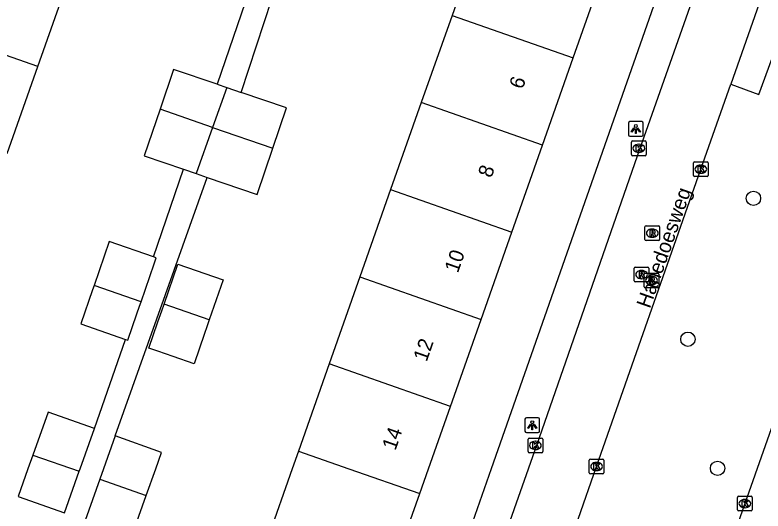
# Model space of a CAD drawing. Extents: x 163268 to 164360, y 381529 to 382285.
# Drawn here: x 163679.2 to 163730.1, y 381747.1 to 381780.9 of the extents above; entities that cross this region are included whole.
import ezdxf

# ---------------------------------------------------------------- set-up
doc = ezdxf.new("R2010")
doc.units = 0
for name, color, linetype in [('IMGEO_Boom', 7, 'Continuous'), ('IMGEO_Groenvoorziening', 7, 'Continuous'), ('IMGEO_Kolk', 7, 'Continuous'), ('IMGEO_Lichtpunt', 7, 'Continuous'), ('IMGEO_Openbare_ruimte_label', 7, 'Continuous'), ('IMGEO_Pand', 7, 'Continuous'), ('IMGEO_Pand_nummerreeks', 7, 'Continuous'), ('IMGEO_Rijbaan_lokaal_open', 7, 'Continuous'), ('IMGEO_Rioolput', 7, 'Continuous'), ('IMGEO_Voetpad_open', 7, 'Continuous')]:
    doc.layers.add(name, color=color, linetype=linetype)

msp = doc.modelspace()

# ---------------------------------------------------------------- linework, layer by layer
at = {"layer": 'IMGEO_Boom'}
for centre in [(163729.447, 381768.415), (163724.985, 381758.819), (163727.003, 381750.03)]:
    msp.add_circle(centre, 0.489, dxfattribs=at)
at = {"layer": 'IMGEO_Groenvoorziening'}
msp.add_lwpolyline([(163727.899, 381776.195), (163729.811, 381775.491), (163736.273, 381793.145), (163742.139, 381791.015), (163736.183, 381774.101), (163737.935, 381773.39)], dxfattribs=at)
at = {"layer": 'IMGEO_Kolk'}
for p, q in [((163721.219, 381772.317), (163722.071, 381772.317)), ((163721.144, 381771.391), (163721.144, 381772.243)), ((163721.632, 381772.097), (163721.657, 381772.097)), ((163722.145, 381772.243), (163722.145, 381771.391)), ((163722.071, 381771.317), (163721.219, 381771.317)), ((163721.655, 381771.537), (163721.63, 381771.537)), ((163725.364, 381769.969), (163725.364, 381770.821)), ((163725.439, 381770.895), (163726.291, 381770.895)), ((163726.365, 381770.821), (163726.365, 381769.969)), ((163725.852, 381770.675), (163725.877, 381770.675)), ((163726.291, 381769.895), (163725.439, 381769.895)), ((163725.875, 381770.115), (163725.85, 381770.115)), ((163714.097, 381751.165), (163714.097, 381752.017)), ((163714.172, 381752.091), (163715.024, 381752.091)), ((163715.098, 381752.017), (163715.098, 381751.165)), ((163714.585, 381751.871), (163714.61, 381751.871)), ((163715.024, 381751.091), (163714.172, 381751.091)), ((163714.608, 381751.311), (163714.583, 381751.311)), ((163718.264, 381749.728), (163718.264, 381750.58)), ((163718.339, 381750.654), (163719.191, 381750.654)), ((163718.752, 381750.434), (163718.777, 381750.434)), ((163719.265, 381750.58), (163719.265, 381749.728)), ((163718.775, 381749.874), (163718.75, 381749.874)), ((163719.191, 381749.654), (163718.339, 381749.654)), ((163728.362, 381747.199), (163728.362, 381748.051)), ((163728.437, 381748.125), (163729.289, 381748.125)), ((163728.85, 381747.905), (163728.875, 381747.905)), ((163729.363, 381748.051), (163729.363, 381747.199)), ((163728.873, 381747.345), (163728.848, 381747.345)), ((163729.289, 381747.125), (163728.437, 381747.125))]:
    msp.add_line(p, q, dxfattribs=at)
for points in [[(163721.219, 381772.317), (163722.071, 381772.317)], [(163721.144, 381771.391), (163721.144, 381772.243)], [(163721.465, 381772.017), (163721.588, 381772.017), (163721.588, 381771.866), (163721.718, 381772.017), (163721.882, 381772.017), (163721.736, 381771.866), (163721.889, 381771.617), (163721.737, 381771.617), (163721.652, 381771.781), (163721.588, 381771.714), (163721.588, 381771.617), (163721.465, 381771.617), (163721.465, 381772.017)], [(163722.145, 381772.243), (163722.145, 381771.391)], [(163722.071, 381771.317), (163721.219, 381771.317)], [(163725.364, 381769.969), (163725.364, 381770.821)], [(163725.439, 381770.895), (163726.291, 381770.895)], [(163726.365, 381770.821), (163726.365, 381769.969)], [(163725.685, 381770.595), (163725.808, 381770.595), (163725.808, 381770.444), (163725.938, 381770.595), (163726.102, 381770.595), (163725.956, 381770.444), (163726.109, 381770.195), (163725.957, 381770.195), (163725.872, 381770.359), (163725.808, 381770.292), (163725.808, 381770.195), (163725.685, 381770.195), (163725.685, 381770.595)], [(163726.291, 381769.895), (163725.439, 381769.895)], [(163714.097, 381751.165), (163714.097, 381752.017)], [(163714.172, 381752.091), (163715.024, 381752.091)], [(163715.098, 381752.017), (163715.098, 381751.165)], [(163714.418, 381751.791), (163714.541, 381751.791), (163714.541, 381751.64), (163714.671, 381751.791), (163714.835, 381751.791), (163714.689, 381751.64), (163714.842, 381751.391), (163714.69, 381751.391), (163714.605, 381751.555), (163714.541, 381751.488), (163714.541, 381751.391), (163714.418, 381751.391), (163714.418, 381751.791)], [(163715.024, 381751.091), (163714.172, 381751.091)], [(163718.264, 381749.728), (163718.264, 381750.58)], [(163718.339, 381750.654), (163719.191, 381750.654)], [(163718.585, 381750.354), (163718.708, 381750.354), (163718.708, 381750.203), (163718.838, 381750.354), (163719.002, 381750.354), (163718.856, 381750.203), (163719.009, 381749.954), (163718.857, 381749.954), (163718.772, 381750.118), (163718.708, 381750.051), (163718.708, 381749.954), (163718.585, 381749.954), (163718.585, 381750.354)], [(163719.265, 381750.58), (163719.265, 381749.728)], [(163719.191, 381749.654), (163718.339, 381749.654)], [(163728.362, 381747.199), (163728.362, 381748.051)], [(163728.437, 381748.125), (163729.289, 381748.125)], [(163728.683, 381747.825), (163728.806, 381747.825), (163728.806, 381747.674), (163728.936, 381747.825), (163729.1, 381747.825), (163728.954, 381747.674), (163729.107, 381747.425), (163728.955, 381747.425), (163728.87, 381747.589), (163728.806, 381747.522), (163728.806, 381747.425), (163728.683, 381747.425), (163728.683, 381747.825)], [(163729.363, 381748.051), (163729.363, 381747.199)], [(163729.289, 381747.125), (163728.437, 381747.125)]]:
    msp.add_lwpolyline(points, dxfattribs=at)
for centre, start, end in [((163721.221, 381772.241), 91.552, 178.448), ((163721.221, 381772.241), 91.552, 178.448), ((163722.069, 381772.241), 1.552, 88.448), ((163722.069, 381772.241), 1.552, 88.448), ((163721.221, 381771.393), 181.552, 268.448), ((163721.221, 381771.393), 181.552, 268.448), ((163722.069, 381771.393), 271.552, 358.448), ((163722.069, 381771.393), 271.552, 358.448), ((163725.441, 381770.819), 91.552, 178.448), ((163725.441, 381770.819), 91.552, 178.448), ((163726.289, 381770.819), 1.552, 88.448), ((163726.289, 381770.819), 1.552, 88.448), ((163725.441, 381769.971), 181.552, 268.448), ((163725.441, 381769.971), 181.552, 268.448), ((163726.289, 381769.971), 271.552, 358.448), ((163726.289, 381769.971), 271.552, 358.448), ((163714.174, 381752.015), 91.552, 178.448), ((163714.174, 381752.015), 91.552, 178.448), ((163715.022, 381752.015), 1.552, 88.448), ((163715.022, 381752.015), 1.552, 88.448), ((163714.174, 381751.167), 181.552, 268.448), ((163714.174, 381751.167), 181.552, 268.448), ((163715.022, 381751.167), 271.552, 358.448), ((163715.022, 381751.167), 271.552, 358.448), ((163718.341, 381750.578), 91.552, 178.448), ((163718.341, 381750.578), 91.552, 178.448), ((163719.189, 381750.578), 1.552, 88.448), ((163719.189, 381750.578), 1.552, 88.448), ((163718.341, 381749.73), 181.552, 268.448), ((163718.341, 381749.73), 181.552, 268.448), ((163719.189, 381749.73), 271.552, 358.448), ((163719.189, 381749.73), 271.552, 358.448), ((163728.439, 381748.049), 91.552, 178.448), ((163728.439, 381748.049), 91.552, 178.448), ((163729.287, 381748.049), 1.552, 88.448), ((163729.287, 381748.049), 1.552, 88.448), ((163728.439, 381747.201), 181.552, 268.448), ((163728.439, 381747.201), 181.552, 268.448), ((163729.287, 381747.201), 271.552, 358.448), ((163729.287, 381747.201), 271.552, 358.448)]:
    msp.add_arc(centre, 0.0765, start, end, dxfattribs=at)
for centre, major_axis, ratio, start_param, end_param in [((163721.631, 381771.817), (-0.387, 0.002), 0.722429, 4.712389, 7.853982), ((163721.656, 381771.817), (-0.39, 0.002), 0.717154, 1.570796, 4.712389), ((163725.851, 381770.395), (-0.387, 0.002), 0.722429, 4.712389, 7.853982), ((163725.876, 381770.395), (-0.39, 0.002), 0.717154, 1.570796, 4.712389), ((163714.584, 381751.591), (-0.387, 0.002), 0.722429, 4.712389, 7.853982), ((163714.609, 381751.591), (-0.39, 0.002), 0.717154, 1.570796, 4.712389), ((163718.751, 381750.154), (-0.387, 0.002), 0.722429, 4.712389, 7.853982), ((163718.776, 381750.154), (-0.39, 0.002), 0.717154, 1.570796, 4.712389), ((163728.849, 381747.625), (-0.387, 0.002), 0.722429, 4.712389, 7.853982), ((163728.874, 381747.625), (-0.39, 0.002), 0.717154, 1.570796, 4.712389)]:
    msp.add_ellipse(centre, major_axis=major_axis, ratio=ratio, start_param=start_param, end_param=end_param, dxfattribs=at)
at = {"layer": 'IMGEO_Lichtpunt'}
for p, q in [((163720.938, 381773.539), (163720.938, 381772.732)), ((163720.938, 381773.539), (163720.938, 381772.732)), ((163721.84, 381773.634), (163721.032, 381773.634)), ((163721.84, 381773.634), (163721.032, 381773.634)), ((163721.934, 381772.732), (163721.934, 381773.539)), ((163721.934, 381772.732), (163721.934, 381773.539)), ((163721.032, 381772.638), (163721.84, 381772.638)), ((163721.032, 381772.638), (163721.84, 381772.638)), ((163714.789, 381753.461), (163713.981, 381753.461)), ((163714.789, 381753.461), (163713.981, 381753.461)), ((163713.887, 381753.366), (163713.887, 381752.559)), ((163713.887, 381753.366), (163713.887, 381752.559)), ((163714.883, 381752.559), (163714.883, 381753.366)), ((163714.883, 381752.559), (163714.883, 381753.366)), ((163713.981, 381752.465), (163714.789, 381752.465)), ((163713.981, 381752.465), (163714.789, 381752.465))]:
    msp.add_line(p, q, dxfattribs=at)
for points in [[(163721.312, 381773.203), (163721.351, 381773.175), (163721.163, 381772.913), (163721.125, 381772.94), (163721.312, 381773.203)], [(163721.414, 381773.155), (163721.461, 381773.155), (163721.461, 381772.833), (163721.414, 381772.833), (163721.414, 381773.155)], [(163721.524, 381773.175), (163721.562, 381773.202), (163721.749, 381772.94), (163721.71, 381772.912), (163721.524, 381773.175)], [(163714.261, 381753.03), (163714.3, 381753.002), (163714.112, 381752.74), (163714.074, 381752.767), (163714.261, 381753.03)], [(163714.363, 381752.982), (163714.41, 381752.982), (163714.41, 381752.66), (163714.363, 381752.66), (163714.363, 381752.982)], [(163714.473, 381753.002), (163714.511, 381753.029), (163714.698, 381752.767), (163714.659, 381752.739), (163714.473, 381753.002)]]:
    msp.add_lwpolyline(points, dxfattribs=at)
for centre in [(163721.437, 381773.337), (163714.386, 381753.164)]:
    msp.add_circle(centre, 0.0994, dxfattribs=at)
for centre, start, end in [((163721.032, 381773.539), 90, 180), ((163721.032, 381773.539), 90, 180), ((163721.84, 381773.539), 0, 90), ((163721.84, 381773.539), 0, 90), ((163721.032, 381772.732), 180, 270), ((163721.032, 381772.732), 180, 270), ((163721.84, 381772.732), 270, 0), ((163721.84, 381772.732), 270, 360), ((163713.981, 381753.366), 90, 180), ((163713.981, 381753.366), 90, 180), ((163714.789, 381753.366), 0, 90), ((163714.789, 381753.366), 0, 90), ((163713.981, 381752.559), 180, 270), ((163713.981, 381752.559), 180, 270), ((163714.789, 381752.559), 270, 0), ((163714.789, 381752.559), 270, 360)]:
    msp.add_arc(centre, 0.0946, start, end, dxfattribs=at)
at = {"layer": 'IMGEO_Pand'}
for points in [[(163711.009, 381786.801), (163708.919, 381780.869)], [(163717.161, 381777.97), (163719.249, 381783.902)], [(163680.71, 381777.391), (163682.793, 381783.305)], [(163708.919, 381780.869), (163706.829, 381774.936)], [(163708.919, 381780.869), (163717.161, 381777.97)], [(163680.71, 381777.391), (163672.403, 381780.302)], [(163715.072, 381772.037), (163717.161, 381777.97)], [(163678.626, 381771.476), (163680.71, 381777.391)], [(163692.927, 381776.181), (163689.96, 381777.195), (163689.033, 381774.482)], [(163693.577, 381775.959), (163692.609, 381773.229)], [(163692.927, 381776.181), (163693.577, 381775.959)], [(163693.577, 381775.959), (163694.549, 381775.627)], [(163696.72, 381771.838), (163697.652, 381774.566), (163694.549, 381775.627)], [(163706.829, 381774.936), (163704.739, 381769.004)], [(163715.072, 381772.037), (163706.829, 381774.936)], [(163689.033, 381774.482), (163687.948, 381771.31), (163690.634, 381770.392)], [(163692.609, 381773.229), (163689.033, 381774.482)], [(163692.609, 381773.229), (163691.497, 381770.097)], [(163692.609, 381773.229), (163696.72, 381771.838)], [(163692.255, 381769.838), (163695.641, 381768.681), (163696.72, 381771.838)], [(163712.983, 381766.104), (163715.072, 381772.037)], [(163690.634, 381770.392), (163691.497, 381770.097)], [(163691.497, 381770.097), (163692.255, 381769.838)], [(163704.739, 381769.004), (163702.649, 381763.071)], [(163704.739, 381769.004), (163712.983, 381766.104)], [(163710.894, 381760.171), (163712.983, 381766.104)], [(163688.592, 381764.42), (163685.579, 381765.465), (163684.543, 381762.481)], [(163687.746, 381761.37), (163688.64, 381763.944), (163688.782, 381764.354), (163688.592, 381764.42)], [(163689.311, 381761.205), (163690.255, 381763.924), (163693.33, 381762.856), (163692.386, 381760.137)], [(163702.649, 381763.071), (163700.558, 381757.138)], [(163702.649, 381763.071), (163710.894, 381760.171)], [(163684.543, 381762.481), (163684.442, 381762.191), (163683.635, 381759.864), (163686.678, 381758.808)], [(163687.746, 381761.37), (163684.543, 381762.481)], [(163686.678, 381758.808), (163686.838, 381758.752), (163687.464, 381760.556), (163687.646, 381761.079), (163687.746, 381761.37)], [(163692.386, 381760.137), (163692.225, 381759.673), (163692.062, 381759.203), (163691.349, 381757.151), (163689.933, 381757.643), (163688.873, 381758.011), (163688.274, 381758.219), (163688.893, 381760.002), (163689.15, 381760.741), (163689.311, 381761.205)], [(163692.386, 381760.137), (163689.311, 381761.205)], [(163708.805, 381754.237), (163710.894, 381760.171)], [(163700.558, 381757.138), (163698.468, 381751.206)], [(163708.805, 381754.237), (163700.558, 381757.138)], [(163706.716, 381748.305), (163707.313, 381750), (163708.805, 381754.237)], [(163684.568, 381752.734), (163681.413, 381753.858), (163680.371, 381750.934)], [(163683.532, 381749.826), (163683.594, 381750), (163684.568, 381752.734)], [(163685.981, 381752.231), (163685.186, 381750), (163684.936, 381749.297)], [(163688.096, 381748.185), (163688.743, 381750), (163689.137, 381751.107), (163685.981, 381752.231)], [(163680.371, 381750.934), (163680.039, 381750), (163679.366, 381748.112), (163682.521, 381746.988)], [(163680.371, 381750.934), (163683.532, 381749.826)], [(163698.468, 381751.206), (163698.043, 381750), (163696.378, 381745.273)], [(163698.468, 381751.206), (163701.898, 381750), (163706.716, 381748.305)], [(163682.521, 381746.988), (163683.532, 381749.826)], [(163684.936, 381749.297), (163683.934, 381746.485)], [(163684.936, 381749.297), (163688.096, 381748.185)], [(163683.934, 381746.485), (163687.09, 381745.361), (163688.096, 381748.185)], [(163704.627, 381742.372), (163706.716, 381748.305)]]:
    msp.add_lwpolyline(points, dxfattribs=at)
at = {"layer": 'IMGEO_Rijbaan_lokaal_open'}
for points in [[(163708.144, 381732.996), (163708.709, 381734.601), (163714.691, 381751.607), (163721.738, 381771.833), (163728.396, 381790.753), (163728.949, 381792.401)], [(163733.076, 381790.916), (163732.482, 381789.267), (163727.899, 381776.195)], [(163717.502, 381746.561), (163718.765, 381750.154), (163725.865, 381770.395), (163727.899, 381776.195)], [(163737.935, 381773.39), (163735.506, 381766.493), (163728.863, 381747.625), (163727.391, 381743.419)]]:
    msp.add_lwpolyline(points, dxfattribs=at)
at = {"layer": 'IMGEO_Rioolput'}
for p, q in [((163722.059, 381765.611), (163722.059, 381766.463)), ((163722.134, 381766.537), (163722.986, 381766.537)), ((163722.547, 381766.317), (163722.572, 381766.317)), ((163723.06, 381766.463), (163723.06, 381765.611)), ((163722.57, 381765.757), (163722.545, 381765.757)), ((163722.986, 381765.537), (163722.134, 381765.537)), ((163721.327, 381762.795), (163721.327, 381763.647)), ((163721.402, 381763.721), (163722.254, 381763.721)), ((163722.328, 381763.647), (163722.328, 381762.795)), ((163721.815, 381763.501), (163721.84, 381763.501)), ((163722.007, 381762.394), (163722.007, 381763.246)), ((163722.082, 381763.32), (163722.934, 381763.32)), ((163722.495, 381763.1), (163722.52, 381763.1)), ((163723.008, 381763.246), (163723.008, 381762.394)), ((163722.254, 381762.721), (163721.402, 381762.721)), ((163721.838, 381762.941), (163721.813, 381762.941)), ((163722.934, 381762.32), (163722.082, 381762.32)), ((163722.518, 381762.54), (163722.493, 381762.54))]:
    msp.add_line(p, q, dxfattribs=at)
for points in [[(163722.059, 381765.611), (163722.059, 381766.463)], [(163722.134, 381766.537), (163722.986, 381766.537)], [(163722.648, 381766.235), (163722.396, 381766.237), (163722.396, 381765.837)], [(163722.574, 381766.156), (163722.52, 381766.156), (163722.52, 381766.075)], [(163723.06, 381766.463), (163723.06, 381765.611)], [(163722.396, 381765.837), (163722.52, 381765.837), (163722.52, 381765.999), (163722.531, 381765.999)], [(163722.52, 381766.075), (163722.572, 381766.075)], [(163722.578, 381765.97), (163722.649, 381765.837), (163722.789, 381765.837), (163722.724, 381765.963)], [(163722.986, 381765.537), (163722.134, 381765.537)], [(163721.327, 381762.795), (163721.327, 381763.647)], [(163721.402, 381763.721), (163722.254, 381763.721)], [(163722.328, 381763.647), (163722.328, 381762.795)], [(163721.916, 381763.419), (163721.664, 381763.421), (163721.664, 381763.021)], [(163721.664, 381763.021), (163721.788, 381763.021), (163721.788, 381763.183), (163721.799, 381763.183)], [(163721.842, 381763.34), (163721.788, 381763.34), (163721.788, 381763.259)], [(163721.788, 381763.259), (163721.84, 381763.259)], [(163721.846, 381763.154), (163721.917, 381763.021), (163722.057, 381763.021), (163721.992, 381763.147)], [(163722.007, 381762.394), (163722.007, 381763.246)], [(163722.082, 381763.32), (163722.934, 381763.32)], [(163723.008, 381763.246), (163723.008, 381762.394)], [(163722.254, 381762.721), (163721.402, 381762.721)], [(163722.596, 381763.018), (163722.344, 381763.02), (163722.344, 381762.62)], [(163722.344, 381762.62), (163722.468, 381762.62), (163722.468, 381762.782), (163722.479, 381762.782)], [(163722.522, 381762.939), (163722.468, 381762.939), (163722.468, 381762.858)], [(163722.468, 381762.858), (163722.52, 381762.858)], [(163722.526, 381762.753), (163722.597, 381762.62), (163722.737, 381762.62), (163722.672, 381762.746)], [(163722.934, 381762.32), (163722.082, 381762.32)]]:
    msp.add_lwpolyline(points, dxfattribs=at)
for centre, radius, start, end in [((163722.136, 381766.461), 0.0765, 91.552, 178.448), ((163722.136, 381766.461), 0.0765, 91.552, 178.448), ((163722.58, 381766.06), 0.0964, 77.0061, 93.1865), ((163722.594, 381766.117), 0.0378, 276.6634, 79.6772), ((163722.647, 381766.125), 0.109, 350.3612, 89.416), ((163722.984, 381766.461), 0.0765, 1.552, 88.448), ((163722.984, 381766.461), 0.0765, 1.552, 88.448), ((163722.53, 381765.946), 0.0533, 26.0293, 88.6989), ((163722.556, 381766.264), 0.19, 274.7715, 282.9687), ((163722.645, 381766.125), 0.112, 277.5842, 350.9817), ((163722.629, 381765.91), 0.108, 29.5134, 73.7905), ((163722.136, 381765.613), 0.0765, 181.552, 268.448), ((163722.136, 381765.613), 0.0765, 181.552, 268.448), ((163722.984, 381765.613), 0.0765, 271.552, 358.448), ((163722.984, 381765.613), 0.0765, 271.552, 358.448), ((163721.404, 381763.645), 0.0765, 91.552, 178.448), ((163721.404, 381763.645), 0.0765, 91.552, 178.448), ((163722.252, 381763.645), 0.0765, 1.552, 88.448), ((163722.252, 381763.645), 0.0765, 1.552, 88.448), ((163721.798, 381763.13), 0.0533, 26.0293, 88.6989), ((163721.824, 381763.448), 0.19, 274.7715, 282.9687), ((163721.848, 381763.244), 0.0964, 77.0061, 93.1865), ((163721.862, 381763.301), 0.0378, 276.6634, 79.6772), ((163721.915, 381763.309), 0.109, 350.3612, 89.416), ((163721.913, 381763.309), 0.112, 277.5842, 350.9817), ((163721.897, 381763.094), 0.108, 29.5134, 73.7905), ((163722.084, 381763.244), 0.0765, 91.552, 178.448), ((163722.084, 381763.244), 0.0765, 91.552, 178.448), ((163722.932, 381763.244), 0.0765, 1.552, 88.448), ((163722.932, 381763.244), 0.0765, 1.552, 88.448), ((163721.404, 381762.797), 0.0765, 181.552, 268.448), ((163721.404, 381762.797), 0.0765, 181.552, 268.448), ((163722.252, 381762.797), 0.0765, 271.552, 358.448), ((163722.252, 381762.797), 0.0765, 271.552, 358.448), ((163722.478, 381762.729), 0.0533, 26.0293, 88.6989), ((163722.504, 381763.047), 0.19, 274.7715, 282.9687), ((163722.528, 381762.843), 0.0964, 77.0061, 93.1865), ((163722.542, 381762.9), 0.0378, 276.6634, 79.6772), ((163722.595, 381762.908), 0.109, 350.3612, 89.416), ((163722.593, 381762.908), 0.112, 277.5842, 350.9817), ((163722.577, 381762.693), 0.108, 29.5134, 73.7905), ((163722.084, 381762.396), 0.0765, 181.552, 268.448), ((163722.084, 381762.396), 0.0765, 181.552, 268.448), ((163722.932, 381762.396), 0.0765, 271.552, 358.448), ((163722.932, 381762.396), 0.0765, 271.552, 358.448)]:
    msp.add_arc(centre, radius, start, end, dxfattribs=at)
for centre, major_axis, ratio, start_param, end_param in [((163722.546, 381766.037), (-0.387, 0.002), 0.722429, 4.712389, 7.853982), ((163722.571, 381766.037), (-0.39, 0.002), 0.717154, 1.570796, 4.712389), ((163721.814, 381763.221), (-0.387, 0.002), 0.722429, 4.712389, 7.853982), ((163721.839, 381763.221), (-0.39, 0.002), 0.717154, 1.570796, 4.712389), ((163722.494, 381762.82), (-0.387, 0.002), 0.722429, 4.712389, 7.853982), ((163722.519, 381762.82), (-0.39, 0.002), 0.717154, 1.570796, 4.712389)]:
    msp.add_ellipse(centre, major_axis=major_axis, ratio=ratio, start_param=start_param, end_param=end_param, dxfattribs=at)
at = {"layer": 'IMGEO_Voetpad_open'}
for points in [[(163727.346, 381794.905), (163711.594, 381750), (163705.54, 381732.742)], [(163695.11, 381782.57), (163692.927, 381776.181)], [(163694.549, 381775.627), (163696.648, 381781.987)], [(163688.592, 381764.42), (163690.634, 381770.392)], [(163685.981, 381752.231), (163692.255, 381769.838)], [(163684.568, 381752.734), (163686.678, 381758.808)]]:
    msp.add_lwpolyline(points, dxfattribs=at)

# ---------------------------------------------------------------- texts
at = {"layer": 'IMGEO_Openbare_ruimte_label'}
msp.add_text('Hanedoesweg', height=1, rotation=70.6775, dxfattribs=at).set_placement((163722.393, 381760.866))
at = {"layer": 'IMGEO_Pand_nummerreeks'}
for s, p in [('6', (163713.722, 381775.792)), ('8', (163711.598, 381769.756)), ('10', (163709.318, 381763.282)), ('12', (163707.189, 381757.237)), ('14', (163705.064, 381751.2))]:
    msp.add_text(s, height=1, rotation=70.6035, dxfattribs=at).set_placement(p)

doc.saveas('drawing.dxf')
